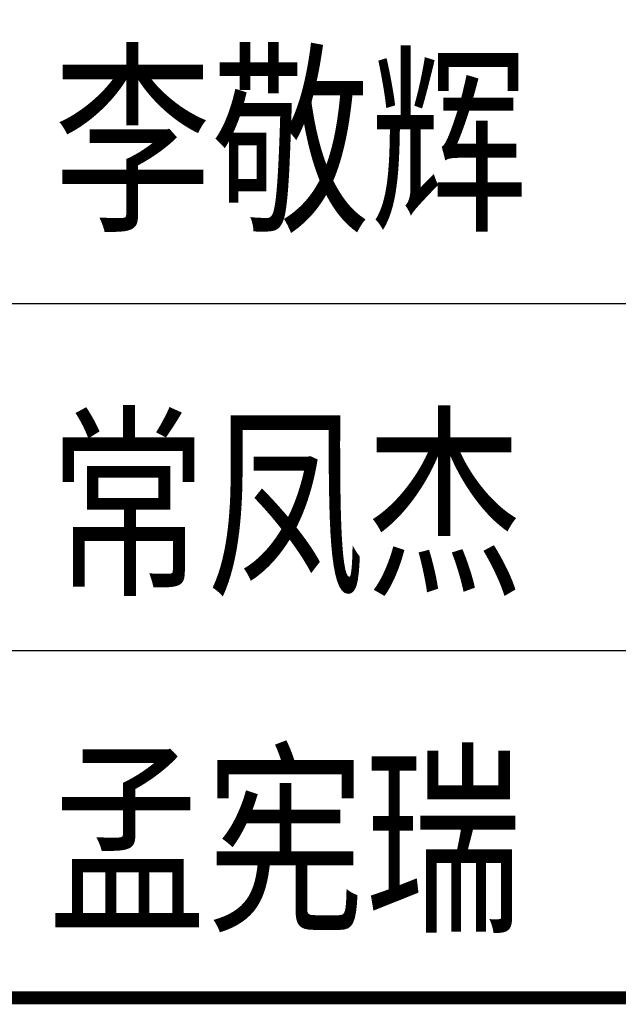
# Model space of a CAD drawing. Extents: x -302077 to 107904, y -9283 to 295706.
# Tile 289 of 297: x 103838 to 105216, y 246891 to 249160. Entities that reach past the tile are written whole.
import ezdxf
from ezdxf.enums import TextEntityAlignment as Align

# ---------------------------------------------------------------- set-up
doc = ezdxf.new("R2010")
doc.units = 0
doc.header["$LTSCALE"] = 500
doc.header["$MEASUREMENT"] = 0
doc.layers.get('0').update_dxf_attribs({"linetype": 'CONTINUOUS'})
doc.layers.add('PUB_TITLE', color=4, linetype='CONTINUOUS')
doc.layers.add('TK', color=7, linetype='CONTINUOUS')
doc.styles.add('TKHZ1', font='txt', dxfattribs={"width": 0.8})

# ---------------------------------------------------------------- blocks, each defined once
blk = doc.blocks.new('wrtgtg')
at = {"layer": 'PUB_TITLE'}
for p, q in [((2204.3, 6358.8), (7804.3, 6358.8)), ((2204.3, 5558.8), (7804.3, 5558.8)), ((2204.3, 4758.8), (7804.3, 4758.8)), ((2204.3, 4758.8), (7804.3, 4758.8))]:
    blk.add_line(p, q, dxfattribs=at)
at = {"layer": 'PUB_TITLE', "const_width": 29.7}
blk.add_lwpolyline([(2204.3, 4758.8), (7804.3, 4758.8)], dxfattribs=at)
at = {"layer": 'TK', "style": 'TKHZ1', "width": 0.8}
for s, height, p in [('李敬辉', 350.02, (5361.9, 6741.1)), ('常凤杰', 350, (5350.9, 5903.9)), ('孟宪瑞', 350, (5349.1, 5130.2))]:
    blk.add_text(s, height=height, dxfattribs=at).set_placement(p, align=Align.MIDDLE)

msp = doc.modelspace()

# ---------------------------------------------------------------- block references
msp.add_blockref('wrtgtg', (99100.057, 242147.088))

doc.saveas('drawing.dxf')
